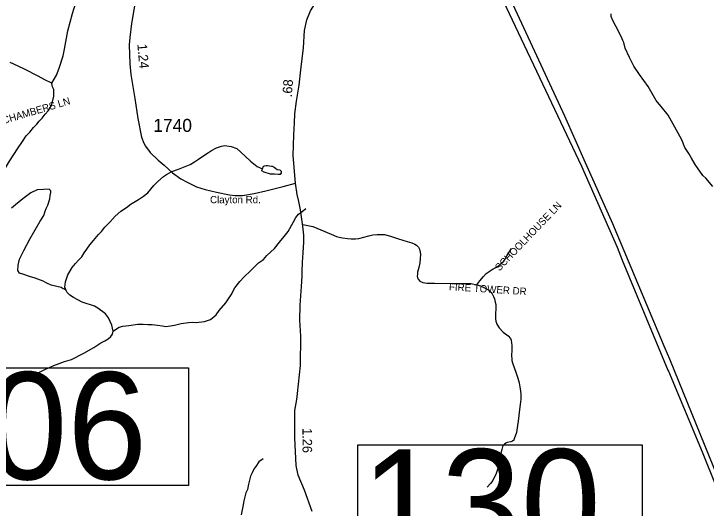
# Model space of a CAD drawing. Extents: x 1950930 to 2061844, y 904556 to 1017002.
# Drawn here: x 2022647 to 2031692, y 913351 to 919810 of the extents above; entities that cross this region are included whole.
import ezdxf

# ---------------------------------------------------------------- set-up
doc = ezdxf.new("R2010")
doc.units = 0
for name, color, linetype in [('Exist Hydrographic Creek Single Shore', 7, 'Continuous'), ('Exist Hydrographic Misc Water Feature', 7, 'Continuous'), ('Exist Road Non-System Type 51', 7, 'Continuous'), ('Exist Road Non-System Type 51 Label', 7, 'Continuous'), ('Exist Road Primary US Structure Standard Bridge CELL', 7, 'Continuous'), ('Exist Road Primary US Structure Standard Bridge Number Label', 7, 'Continuous'), ('Exist Road Secondary Structure Standard Bridge Number Label', 7, 'Continuous'), ('Exist Road Secondary Type 51 Attributed', 7, 'Continuous'), ('Exist Road Secondary Type 51 Label', 7, 'Continuous'), ('Exist Road Secondary Type 51 Number Label', 7, 'Continuous'), ('Exist Utilities Electrical Transmission Line', 7, 'Continuous')]:
    doc.layers.add(name, color=color, linetype=linetype)

msp = doc.modelspace()

# ---------------------------------------------------------------- linework, layer by layer
at = {"layer": 'Exist Hydrographic Creek Single Shore'}
for points in [[(2023143.4, 918904.7), (2023203.3, 919008.5), (2023239.3, 919100.6), (2023291.2, 919260.7), (2023307.1, 919348.6), (2023350.7, 919586.6), (2023414.8, 919812.7), (2023452.6, 919940.9), (2023482.5, 920056.8), (2023500.4, 920129), (2023518.5, 920176.8), (2023540.6, 920212.8), (2023574.6, 920257), (2023586.5, 920292.9), (2023590.3, 920445.1), (2023596.2, 920508.9), (2023608.3, 920600.9), (2023616.1, 920693), (2023620.2, 920749), (2023624.3, 920818.8)], [(2028742.2, 920845.9), (2029839.8, 918477.4), (2030112.2, 917865.6), (2030468.6, 917071.6), (2031153.6, 915440.1), (2031211.6, 915302), (2031844.3, 913749.1)], [(2030602.9, 919461.4), (2030592.9, 919485.2), (2030550.8, 919575.3), (2030470.8, 919723.3), (2030450.6, 919775.3), (2030448.7, 919811.1)], [(2031778.2, 917552.1), (2031686.1, 917664), (2031650, 917695.9), (2031547.9, 917839.8), (2031499.8, 917923.8), (2031465.9, 917983.9), (2031439.8, 918023.8), (2031411.7, 918061.8), (2031375.7, 918161.6), (2031303.6, 918291.8), (2031193.5, 918487.7), (2031103.6, 918599.4), (2031077.3, 918629.5), (2031039.3, 918679.5), (2030933.4, 918859.6), (2030821.1, 919015.5), (2030745.3, 919125.3), (2030719.1, 919177.4), (2030691.2, 919237.4), (2030635, 919363.2), (2030617.1, 919433.2), (2030602.9, 919461.4)], [(2023143.4, 918904.7), (2023053.4, 918948.6), (2022963.1, 918996.4), (2022787.2, 919088.3), (2022705.2, 919124.5), (2022597.3, 919174.3)], [(2022416.1, 917486), (2022424.1, 917558.1), (2022468, 917666.1), (2022522, 917768), (2022592, 917884.4), (2022693.7, 918044.4), (2022757.7, 918140.2), (2022809.8, 918216.3), (2022855.8, 918264.5), (2022905.6, 918324.5), (2022945.6, 918368.3), (2022977.6, 918408.4), (2023015.5, 918448.6), (2023057.5, 918498.6), (2023095.6, 918544.4), (2023121.6, 918584.6), (2023133.5, 918604.7), (2023153.4, 918658.7), (2023171.3, 918732.5), (2023169.3, 918780.5), (2023167.2, 918820.6), (2023153.5, 918854.6), (2023145.3, 918872.5), (2023143.4, 918904.7)], [(2023328.9, 916194.6), (2023306.9, 916210.8), (2023291, 916218.6), (2023263.1, 916234.6), (2023133.1, 916266.5), (2023078.8, 916290.6), (2023028.8, 916314.6), (2022924.9, 916354.5), (2022850.9, 916378.4), (2022764.9, 916406.4), (2022720.9, 916422.4), (2022700.9, 916454.3), (2022704.7, 916526.4), (2022720.8, 916606.2), (2022776.6, 916718.2), (2022860.5, 916874.3), (2022992.5, 917100.3), (2023036.4, 917176.6), (2023056.3, 917232.6), (2023068.4, 917264.5), (2023090.4, 917308.7), (2023116.4, 917392.5), (2023122.2, 917436.7), (2023130.2, 917476.5), (2023128.4, 917496.6), (2023106.2, 917520.7), (2023034.3, 917516.6), (2022952.1, 917510.4), (2022870.3, 917472.4), (2022764.3, 917394.2), (2022666.2, 917316.1), (2022616.4, 917272.2)], [(2023943.3, 915663), (2023975.2, 915683.1), (2024021.2, 915715.3), (2024071.3, 915727), (2024147.3, 915735.3), (2024267.2, 915755.1), (2024335.4, 915755.4), (2024395.4, 915751.2), (2024455.4, 915751.2), (2024525.2, 915743.6), (2024589.2, 915731.4), (2024633.4, 915723.6), (2024693.3, 915731.6), (2024745.4, 915743.6), (2024833.4, 915763.5), (2024927.2, 915775.6), (2024983.4, 915779.7), (2025027.3, 915777.8), (2025139.1, 915790), (2025217.1, 915817.9), (2025289.2, 915875.8), (2025331.1, 915934), (2025415.2, 916034), (2025459.2, 916098), (2025486.9, 916138.2), (2025535.1, 916230), (2025598.9, 916314), (2025654.9, 916374.2), (2025736.9, 916450.3), (2025794.9, 916510.2), (2025842.7, 916554.1), (2025906.6, 916598.4), (2025952.7, 916650.3), (2026052.7, 916744.4), (2026116.5, 916828.4), (2026178.7, 916900.6), (2026232.5, 916966.5), (2026302.4, 917092.7), (2026332.5, 917150.5), (2026366.5, 917192.7), (2026412.2, 917228.5), (2026460.2, 917264.6)], [(2023943.3, 915663), (2023927.3, 915743.1), (2023883.3, 915838.9), (2023845.3, 915890.8), (2023743.1, 915962.9), (2023701, 915991), (2023539, 916042.9), (2023427, 916102.6), (2023379.1, 916134.8), (2023341.2, 916170.7), (2023328.9, 916194.6)], [(2022467.8, 914862), (2022521.8, 914902.2), (2022585.8, 914950.1), (2022669.9, 915002.2), (2022803.7, 915062.4), (2022953.8, 915114.5), (2023049.6, 915162.4), (2023167.5, 915214.4), (2023307.8, 915268.6), (2023399.5, 915292.6), (2023559.7, 915374.6), (2023691.5, 915451), (2023781.3, 915508.9), (2023835.4, 915538.9), (2023879.6, 915563), (2023915.3, 915595), (2023937.3, 915623.1), (2023943.3, 915663)], [(2025906.3, 913994.2), (2025848.4, 913954.3), (2025810.4, 913894.1), (2025784.6, 913870), (2025760.5, 913814.1), (2025738.5, 913768.3), (2025714.4, 913666), (2025698.5, 913594.2), (2025678.6, 913550), (2025652.8, 913446.1), (2025638.8, 913371.9), (2025618.8, 913262.1)]]:
    msp.add_lwpolyline(points, dxfattribs=at)
at = {"layer": 'Exist Hydrographic Misc Water Feature'}
for points in [[(2023328.9, 916194.6), (2023315, 916236.5), (2023323, 916306.6), (2023350.8, 916398.6), (2023406.9, 916494.9), (2023452.6, 916546.7), (2023490.6, 916590.9), (2023536.8, 916634.9), (2023566.8, 916686.8), (2023600.6, 916737), (2023638.5, 916791), (2023688.5, 916847.1), (2023750.6, 916926.8), (2023792.4, 916967), (2023834.6, 917020.9), (2023900.6, 917089.1), (2023972.4, 917165.1), (2024044.4, 917233.2), (2024120.2, 917281.2), (2024180.2, 917329.1), (2024232.3, 917357.3), (2024274.3, 917385.3), (2024340.1, 917429.2), (2024396.1, 917469.4), (2024476.2, 917565.5), (2024528.1, 917617.3), (2024600.1, 917685.4), (2024642, 917711.4), (2024710, 917749.7), (2024798, 917781.7), (2024949.8, 917841.6), (2025006.1, 917877.8), (2025057.9, 917909.9), (2025127.8, 917957.7), (2025190, 917997.7), (2025229.9, 918021.9), (2025294, 918057.9), (2025361.7, 918079.8), (2025401.9, 918090.2), (2025486, 918076), (2025559.9, 918048.2), (2025667.7, 917948.2), (2025738, 917884.4), (2025826.1, 917816.3), (2025894.1, 917784.3)], [(2025894.1, 917784.3), (2025909.9, 917820.4), (2025922.1, 917824.4), (2025941.9, 917828.3), (2025961.9, 917826.2), (2026012, 917820.3), (2026024.1, 917820.4), (2026029.9, 917816.3), (2026048.1, 917804.4), (2026063.9, 917792.3), (2026088.2, 917776.4), (2026123.9, 917772.4), (2026137.9, 917752.4), (2026140.1, 917732.3), (2026128.2, 917712.5), (2026100, 917712.5), (2026052.1, 917714.4), (2026010.1, 917716.3), (2025998, 917716.2), (2025918.1, 917740.2), (2025887.9, 917756.2), (2025885.9, 917768.4), (2025894.1, 917784.3)]]:
    msp.add_lwpolyline(points, dxfattribs=at)
at = {"layer": 'Exist Road Non-System Type 51'}
for points in [[(2026422.2, 917058.7), (2026487.8, 917042.1), (2026552.1, 917029.4), (2026658.4, 916989.3), (2026793.8, 916932.6), (2026861.4, 916901.8), (2026895.5, 916893), (2026940.9, 916883.1), (2027005.8, 916873.2), (2027055.4, 916869.3), (2027108.8, 916869.3), (2027154.9, 916875.9), (2027217.4, 916891.9), (2027284.5, 916909.5), (2027337.2, 916920.5), (2027392.4, 916925.4), (2027432.5, 916927.7), (2027453.4, 916927.1), (2027488.4, 916924.9), (2027569.2, 916903.4), (2027673.2, 916871), (2027784.1, 916835.8), (2027848.5, 916816.5), (2027885, 916799.4), (2027909.2, 916785.7), (2027934.6, 916759.8), (2027947.8, 916734.6), (2027956, 916694.9), (2027958.8, 916666.9), (2027957.4, 916612.4), (2027951.9, 916558.4), (2027939.8, 916497.4), (2027922.5, 916434.7), (2027918.6, 916409.4), (2027918.1, 916382.9), (2027921.4, 916358.2), (2027928.5, 916341.1), (2027950.8, 916318), (2027988.2, 916300.4), (2028040.5, 916292.7), (2028143.9, 916291.1), (2028367.6, 916285.6), (2028491.1, 916287.8), (2028579.1, 916286.6), (2028619.9, 916284.4), (2028695.1, 916270.9), (2028695.5, 916270.8)], [(2028695.5, 916270.8), (2028734.4, 916321.3), (2028781.6, 916379.1), (2028817.4, 916417.9), (2028855.2, 916444.2), (2028910.9, 916477.8), (2028951.9, 916499.9), (2028978.1, 916515.7), (2028998.1, 916532.5), (2029024.4, 916557.7), (2029048.5, 916579.8), (2029065.4, 916603.9), (2029089.5, 916647), (2029120, 916694.2), (2029149.4, 916744.7)], [(2028695.5, 916270.8), (2028744.6, 916254.9), (2028780, 916239.6), (2028823.6, 916218), (2028854.5, 916198.2), (2028860.2, 916192.3), (2028880.8, 916171.4), (2028881.4, 916170.7), (2028898, 916150.6), (2028912.1, 916118.1), (2028926.5, 916084.6), (2028936.1, 916044.3), (2028942.9, 916010.4), (2028945.1, 915975.1), (2028939, 915870.7), (2028939.5, 915823.8), (2028942.9, 915793.9), (2028958.8, 915756.3), (2028988.9, 915707.1), (2029039.4, 915651.6), (2029104.4, 915600.9), (2029136.1, 915569.2), (2029145, 915545.4), (2029149.5, 915512.6), (2029152.5, 915476.9), (2029151, 915441.1), (2029151, 915403.8), (2029149.5, 915359.1), (2029148, 915336.8), (2029151, 915306.9), (2029154, 915280.1), (2029162.9, 915248.8), (2029210.6, 915113.2), (2029232.2, 915047.6), (2029248.6, 914987.9), (2029257.5, 914934.3), (2029266.5, 914877.7), (2029269.5, 914841.9), (2029269.5, 914773.3), (2029263.5, 914703.3), (2029253.9, 914639.2), (2029243.4, 914560.2), (2029234.5, 914485.7), (2029228.5, 914430.6), (2029212.1, 914338.1), (2029184.2, 914254.6), (2029178.2, 914238.7), (2029162.8, 914225.5), (2029138.1, 914215.8), (2029094, 914207.1), (2029076, 914200.2), (2029055.9, 914187.8), (2029039.2, 914170.4), (2029029.6, 914152.4), (2029022, 914117.7), (2029015.8, 914086.5), (2028991.1, 913957.6), (2028969.6, 913870.2), (2028947.4, 913805), (2028903, 913713.5), (2028875.2, 913671.9), (2028830.9, 913626.1)]]:
    msp.add_lwpolyline(points, dxfattribs=at)
at = {"layer": 'Exist Road Primary US Structure Standard Bridge Number Label'}
msp.add_lwpolyline([(2021213.6, 915184.4), (2024929.5, 915184.4), (2024929.5, 913647.9), (2021213.6, 913647.9)], close=True, dxfattribs=at)
at = {"layer": 'Exist Road Secondary Structure Standard Bridge Number Label'}
msp.add_lwpolyline([(2027141.4, 914178.3), (2030857.3, 914178.3), (2030857.3, 912641.9), (2027141.4, 912641.9)], close=True, dxfattribs=at)
at = {"layer": 'Exist Road Secondary Type 51 Attributed'}
for points in [[(2026326.5, 917599.3), (2026296, 917957.1), (2026300, 918089.2), (2026305.9, 918229.2), (2026311.7, 918385.3), (2026317.7, 918501.2), (2026339.6, 918669.2), (2026375.5, 918877.3), (2026395.4, 919077.3), (2026429.2, 919365.3), (2026445.1, 919593.2), (2026475, 919733.4), (2026520.8, 919849.3), (2026572.8, 919933.5), (2026626.7, 919997.4), (2026710.7, 920101.5), (2026778.8, 920201.5), (2026848.5, 920295.7), (2026920.6, 920415.6), (2027108.4, 920683.8), (2027183.8, 920876.7), (2027180.8, 920917.7), (2027157.2, 920960.3)], [(2024242.8, 920046.1), (2024183, 919682), (2024163.1, 919502), (2024155.1, 919405.9), (2024161.2, 919157.4), (2024173.3, 919017.4), (2024227.7, 918705.4), (2024267.9, 918440.3), (2024315.5, 918197.1), (2024343.5, 918121.1), (2024367.4, 918082.5), (2024429.6, 917998.9), (2024533.6, 917899.4), (2024609.5, 917831), (2024718.1, 917734.2), (2024826.6, 917651.7), (2024910.1, 917610.2), (2025031.2, 917548.2), (2025145.1, 917514.5), (2025296.3, 917480.4), (2025463.5, 917444.3), (2025539.4, 917438.2), (2025634.3, 917437.5), (2025785.6, 917463.5), (2025940.5, 917497), (2026167.5, 917554.8), (2026326.5, 917599.3)], [(2026543.6, 913308.4), (2026442.7, 913585.7), (2026360.7, 913780.2), (2026335.6, 913908.6), (2026317.4, 914270.2), (2026316.7, 914476.1), (2026319.7, 914626.5), (2026343.9, 914771.1), (2026353.9, 914847.1), (2026390.3, 915215.3), (2026395.4, 915599), (2026384, 915806.1), (2026387.8, 916002.3), (2026407.1, 916247.2), (2026412.9, 916383.1), (2026411.6, 916471.9), (2026416.1, 916531), (2026418.8, 916564.9), (2026428.7, 916685.2), (2026436.2, 916831.6), (2026436.2, 916916.7), (2026424.5, 917034.8), (2026391.8, 917249.8), (2026370.6, 917357.7), (2026350.1, 917449.6), (2026326.5, 917599.3)]]:
    msp.add_lwpolyline(points, dxfattribs=at)
at = {"layer": 'Exist Utilities Electrical Transmission Line'}
msp.add_lwpolyline([(2028624, 920875), (2028688.5, 920726.8), (2030064.2, 917817.6), (2030530.8, 916761.7), (2030594.9, 916589.7), (2031191.7, 915154), (2031199.8, 915140), (2031638.3, 914086.3), (2031826.5, 913620.3)], dxfattribs=at)

# ---------------------------------------------------------------- texts
at = {"layer": 'Exist Road Non-System Type 51 Label'}
for s, rotation, p in [('  MCIVER CHAMBERS LN', 16.56406, (2021937.4, 918198.5)), ('  SCHOOLHOUSE LN', 46.25393, (2028942.2, 916391)), ('  FIRE TOWER DR', 356.35881, (2028258.7, 916203.3))]:
    msp.add_text(s, height=95, rotation=rotation, dxfattribs=at).set_placement(p)
at = {"layer": 'Exist Road Primary US Structure Standard Bridge CELL'}
for s, rotation, p in [('1.24', 274.93928, (2024260.2, 919412.7)), ('.68', 86.00494, (2026278.7, 918717.6)), ('1.26', 270.21137, (2026417.5, 914397.1))]:
    msp.add_text(s, height=125, rotation=rotation, dxfattribs=at).set_placement(p)
at = {"layer": 'Exist Road Primary US Structure Standard Bridge Number Label'}
msp.add_text('206', height=1400, dxfattribs=at).set_placement((2021263.8, 913727))
at = {"layer": 'Exist Road Secondary Structure Standard Bridge Number Label'}
msp.add_text('130', height=1400, dxfattribs=at).set_placement((2027191.6, 912721))
at = {"layer": 'Exist Road Secondary Type 51 Label'}
msp.add_text('Clayton Rd.', height=95, dxfattribs=at).set_placement((2025209.7, 917335.1))
at = {"layer": 'Exist Road Secondary Type 51 Number Label'}
msp.add_text('1740', height=170, dxfattribs=at).set_placement((2024468.3, 918267.3))

doc.saveas('drawing.dxf')
